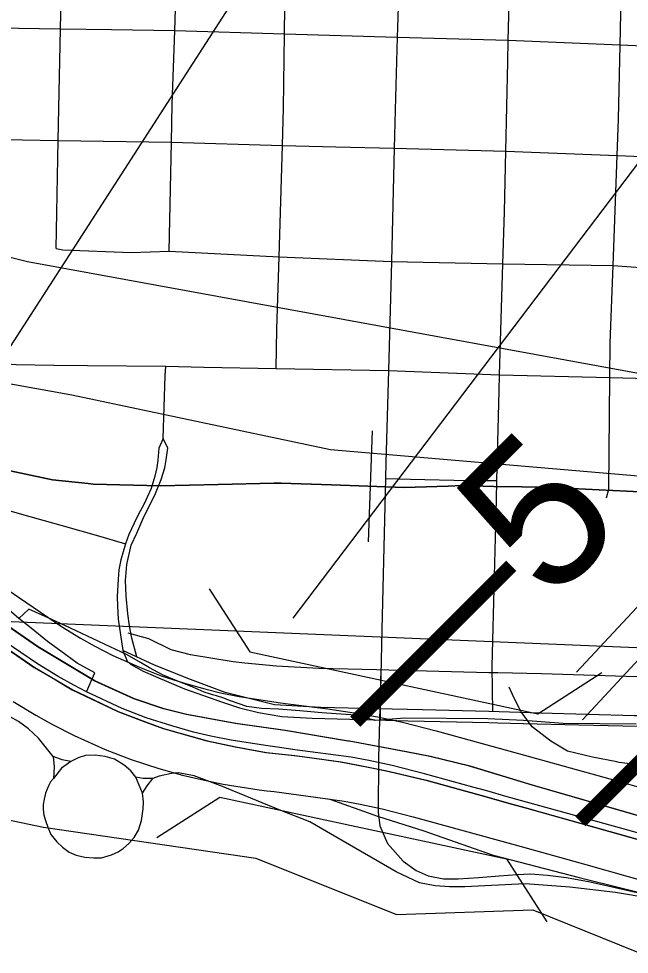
# Model space of a CAD drawing. Extents: x -157.2 to -99.3, y 12.2 to 46.2.
# Drawn here: x -148.554 to -148.143, y 36.143 to 36.773 of the extents above; entities that cross this region are included whole.
import ezdxf

# ---------------------------------------------------------------- set-up
doc = ezdxf.new("R2010")
doc.units = 0
for name, color, linetype in [('tdCoCityStreetMajor', 7, 'Continuous'), ('tdCoCityStreetMinor', 7, 'Continuous'), ('tdCoDivCarto', 7, 'Continuous'), ('tdCoHydroRiver', 7, 'Continuous'), ('tdCoInt', 7, 'Continuous'), ('tdCoIntCL', 7, 'Continuous'), ('tdCoIntRamp', 7, 'Continuous'), ('tdCoIntRte', 7, 'Continuous'), ('tdCoPriCL', 7, 'Continuous'), ('tdCoPriDiv', 7, 'Continuous'), ('tdCoPriOther', 7, 'Continuous'), ('tdCoPriRamp', 7, 'Continuous'), ('tdCoRRCL', 7, 'Continuous'), ('tdCoSectLine', 7, 'Continuous'), ('tdCoStrucDivPri', 7, 'Continuous'), ('tdCoStrucPriMaintName', 7, 'Continuous'), ('tdStHwyIntRefPost1', 7, 'Continuous'), ('tdStHwyPriRefPost1', 7, 'Continuous'), ('tdStHwyPriRefPost5', 7, 'Continuous')]:
    doc.layers.add(name, color=color, linetype=linetype)

msp = doc.modelspace()

# ---------------------------------------------------------------- linework, layer by layer
at = {"layer": 'tdCoCityStreetMajor'}
msp.add_line((-148.08876, 36.75307), (-148.14872, 36.75559), dxfattribs=at)
for points in [[(-148.2891, 37.13784), (-148.29023, 37.09813), (-148.29098, 37.06264), (-148.2926, 36.98695), (-148.29294, 36.97088), (-148.29456, 36.91026), (-148.29639, 36.84215), (-148.2966, 36.83528), (-148.29886, 36.76072)], [(-148.52584, 36.76639), (-148.52584, 36.76639), (-148.59715, 36.76739)], [(-148.4489, 36.76516), (-148.49151, 36.76591), (-148.52584, 36.76639)], [(-148.14872, 36.75559), (-148.22406, 36.75876), (-148.29886, 36.76072), (-148.37497, 36.76297), (-148.4489, 36.76516)]]:
    msp.add_lwpolyline(points, dxfattribs=at)
at = {"layer": 'tdCoCityStreetMinor'}
for p, q in [((-148.14872, 36.75559), (-148.14722, 36.83045)), ((-148.29886, 36.76072), (-148.29886, 36.76072)), ((-148.45272, 36.61659), (-148.37859, 36.61291)), ((-148.37859, 36.61291), (-148.3028, 36.6096)), ((-148.3028, 36.6096), (-148.22771, 36.608)), ((-148.23452, 36.30618), (-148.23501, 36.33666)), ((-148.47064, 36.25116), (-148.47516, 36.26193))]:
    msp.add_line(p, q, dxfattribs=at)
for points in [[(-148.22573, 36.68398), (-148.22441, 36.7443), (-148.22406, 36.75876), (-148.22244, 36.82667), (-148.2223, 36.83158), (-148.22013, 36.90977), (-148.21899, 36.95096), (-148.21801, 36.98399), (-148.21603, 37.05084), (-148.21575, 37.06092), (-148.21373, 37.13587)], [(-148.45272, 36.61659), (-148.45115, 36.69015), (-148.45061, 36.7157), (-148.4489, 36.76516), (-148.44839, 36.78006), (-148.44735, 36.83996), (-148.44642, 36.89399), (-148.44638, 36.8954), (-148.44585, 36.9135)], [(-148.37497, 36.76297), (-148.37497, 36.76297), (-148.37402, 36.83768), (-148.37363, 36.86769), (-148.37213, 36.91299)], [(-148.52584, 36.76639), (-148.52455, 36.82973), (-148.52442, 36.84017), (-148.5243, 36.85069), (-148.52348, 36.85422), (-148.52353, 36.85426)], [(-148.52882, 36.61854), (-148.52736, 36.69127), (-148.52692, 36.71314), (-148.52584, 36.76639)], [(-148.37635, 36.68802), (-148.37561, 36.71307), (-148.37497, 36.76297)], [(-148.29886, 36.76072), (-148.30009, 36.72033), (-148.30093, 36.68618), (-148.3028, 36.6096), (-148.30481, 36.53609)], [(-148.15064, 36.68103), (-148.14971, 36.70567), (-148.14872, 36.75559)], [(-148.59179, 36.69277), (-148.55143, 36.69163), (-148.52737, 36.69127)], [(-148.52737, 36.69127), (-148.45115, 36.69015), (-148.37635, 36.68799), (-148.34033, 36.68694), (-148.30093, 36.68618), (-148.22573, 36.68398)], [(-148.3804, 36.53756), (-148.38004, 36.56412), (-148.37859, 36.61291), (-148.37635, 36.68799), (-148.37635, 36.68802)], [(-148.23, 36.53338), (-148.22771, 36.608), (-148.22663, 36.64319), (-148.22573, 36.68398)], [(-148.22573, 36.68398), (-148.15064, 36.68103), (-148.10038, 36.67905), (-148.09189, 36.67883)], [(-148.15562, 36.53142), (-148.15539, 36.55475), (-148.15343, 36.60692), (-148.15064, 36.68103)], [(-149.22365, 36.64367), (-149.21574, 36.63868), (-149.19914, 36.62656), (-149.16239, 36.59981), (-149.12715, 36.57023), (-149.10521, 36.54698), (-149.08476, 36.53213), (-149.06979, 36.5262), (-149.04804, 36.52452), (-148.91917, 36.51411), (-148.8764, 36.51261), (-148.82503, 36.51363), (-148.81376, 36.51152), (-148.80114, 36.50823), (-148.75826, 36.49455), (-148.6631, 36.47049), (-148.62389, 36.45989), (-148.55213, 36.43942), (-148.52558, 36.43196)], [(-148.52882, 36.61854), (-148.52431, 36.61746), (-148.47819, 36.61573), (-148.45272, 36.61659)], [(-148.22771, 36.608), (-148.15343, 36.60692), (-148.09261, 36.60243), (-148.06689, 36.59008), (-148.05548, 36.58671), (-148.04649, 36.58503), (-148.0347, 36.58409), (-148.01954, 36.58484), (-147.99764, 36.58765), (-147.97013, 36.59607), (-147.965, 36.5979), (-147.95987, 36.59947), (-147.95478, 36.60019)], [(-148.57823, 36.54173), (-148.55563, 36.54024), (-148.53036, 36.5399)], [(-148.53036, 36.5399), (-148.50765, 36.5396), (-148.45497, 36.53902), (-148.42918, 36.53852), (-148.3804, 36.53756), (-148.30481, 36.53609), (-148.23, 36.53338), (-148.15562, 36.53142)], [(-148.45658, 36.49032), (-148.45533, 36.53271), (-148.45497, 36.53902)], [(-148.30481, 36.53609), (-148.3065, 36.47421), (-148.30676, 36.46334), (-148.30922, 36.36152), (-148.3102, 36.32009), (-148.31034, 36.30061)], [(-148.23207, 36.44906), (-148.23177, 36.46198), (-148.23033, 36.5226), (-148.23, 36.53338), (-148.23, 36.53338)], [(-148.15779, 36.45043), (-148.15637, 36.45611), (-148.15562, 36.53142)], [(-148.15562, 36.53142), (-148.0947, 36.52981), (-148.071, 36.52919), (-147.94521, 36.52658)], [(-148.45658, 36.49032), (-148.45957, 36.48393), (-148.46017, 36.47574), (-148.46089, 36.47081), (-148.46227, 36.46502), (-148.46464, 36.4566), (-148.46714, 36.45134), (-148.46951, 36.44628), (-148.47359, 36.43891), (-148.47615, 36.43332), (-148.47977, 36.42569), (-148.48198, 36.41938)], [(-148.47825, 36.41846), (-148.47447, 36.42656), (-148.47047, 36.43603), (-148.465, 36.44708), (-148.46237, 36.45224), (-148.4579, 36.46275), (-148.45553, 36.47065), (-148.45458, 36.47591), (-148.45342, 36.4838), (-148.45658, 36.49032)], [(-148.30676, 36.46334), (-148.28998, 36.46285), (-148.25102, 36.46211), (-148.23177, 36.46198)], [(-148.23501, 36.33666), (-148.23329, 36.39782), (-148.23207, 36.44906)], [(-148.52558, 36.43196), (-148.49861, 36.42438), (-148.48198, 36.41938)], [(-148.48198, 36.41938), (-148.48523, 36.40846), (-148.48647, 36.40176), (-148.48707, 36.39551), (-148.48767, 36.38387)], [(-148.48162, 36.38434), (-148.48204, 36.39458), (-148.4811, 36.40552), (-148.47825, 36.41846)], [(-148.48767, 36.38387), (-148.48752, 36.37724), (-148.48694, 36.36866), (-148.48376, 36.34741)], [(-148.47439, 36.3431), (-148.47778, 36.35577), (-148.47926, 36.36398), (-148.48036, 36.37213), (-148.48162, 36.38434)], [(-148.53083, 36.276), (-148.54061, 36.28823), (-148.54744, 36.29466), (-148.55407, 36.29968), (-148.55981, 36.30273), (-148.56746, 36.30544), (-148.57929, 36.3089), (-148.59384, 36.31284), (-148.62491, 36.32665), (-148.66363, 36.34317), (-148.67152, 36.34589), (-148.67744, 36.34687), (-148.68854, 36.3449), (-148.69717, 36.33948), (-148.70235, 36.33356), (-148.70457, 36.32788), (-148.7107, 36.30009)], [(-148.51893, 36.27257), (-148.52481, 36.27375), (-148.53083, 36.276)], [(-148.53083, 36.276), (-148.5301, 36.2689), (-148.53057, 36.26119)], [(-148.47516, 36.26193), (-148.47847, 36.26624), (-148.48289, 36.27016), (-148.48951, 36.27408), (-148.49584, 36.27598), (-148.50256, 36.27679), (-148.50899, 36.27659), (-148.51391, 36.27498), (-148.51893, 36.27257)], [(-148.51893, 36.27257), (-148.52515, 36.26805), (-148.53057, 36.26119)], [(-148.53057, 36.26119), (-148.53258, 36.25887), (-148.53365, 36.25655), (-148.53585, 36.25123), (-148.53695, 36.24725), (-148.53762, 36.24371), (-148.53749, 36.24041), (-148.53703, 36.23635), (-148.53568, 36.23213), (-148.53441, 36.22832), (-148.5323, 36.22342), (-148.52841, 36.21844), (-148.52461, 36.2148), (-148.52004, 36.21142), (-148.5154, 36.20948), (-148.50956, 36.20804), (-148.50348, 36.20762), (-148.49811, 36.20762), (-148.49152, 36.20965), (-148.48696, 36.21168), (-148.48358, 36.21387), (-148.47969, 36.21725), (-148.47614, 36.22131), (-148.47327, 36.22638), (-148.47124, 36.2328), (-148.47023, 36.24058), (-148.46994, 36.24537), (-148.47064, 36.25116)], [(-148.46354, 36.26107), (-148.4701, 36.26103), (-148.47516, 36.26193)], [(-148.47064, 36.25116), (-148.46745, 36.25625), (-148.46354, 36.26107)], [(-147.98102, 36.13676), (-148.05106, 36.15748), (-148.11074, 36.17474), (-148.13047, 36.18066), (-148.15192, 36.18436), (-148.1825, 36.18781), (-148.21259, 36.19003), (-148.25328, 36.18806), (-148.26364, 36.18806), (-148.27325, 36.1888), (-148.28386, 36.19077), (-148.29964, 36.19817), (-148.33959, 36.22135), (-148.35784, 36.23195), (-148.37732, 36.2396), (-148.41776, 36.25612), (-148.43577, 36.26303), (-148.44637, 36.265), (-148.45106, 36.26454), (-148.45929, 36.26273), (-148.46354, 36.26107)]]:
    msp.add_lwpolyline(points, dxfattribs=at)
at = {"layer": 'tdCoDivCarto'}
for points in [[(-148.95774, 36.48321), (-148.89236, 36.47554), (-148.8386, 36.46962), (-148.79446, 36.46247), (-148.76412, 36.45581), (-148.74407, 36.44972), (-148.7333, 36.44644), (-148.7256, 36.44352), (-148.72269, 36.44243), (-148.71759, 36.44049), (-148.7143, 36.43925), (-148.7079, 36.43682), (-148.69818, 36.43239), (-148.67387, 36.42129), (-148.64255, 36.40378), (-148.61912, 36.38874), (-148.57078, 36.35495), (-148.54316, 36.33596), (-148.51752, 36.32092), (-148.50908, 36.31691)], [(-148.95774, 36.48321), (-148.89236, 36.47554), (-148.8386, 36.46962), (-148.79446, 36.46247), (-148.76412, 36.45581), (-148.74407, 36.44972), (-148.7333, 36.44644), (-148.7256, 36.44352), (-148.72269, 36.44243), (-148.71759, 36.44049), (-148.7143, 36.43925), (-148.7079, 36.43682), (-148.69818, 36.43239), (-148.67387, 36.42129), (-148.64255, 36.40378), (-148.61912, 36.38874), (-148.57078, 36.35495), (-148.54316, 36.33596), (-148.51752, 36.32092), (-148.50908, 36.31691)], [(-148.33103, 36.28623), (-148.33178, 36.28637), (-148.3742, 36.29347), (-148.40774, 36.29821), (-148.44068, 36.30432), (-148.45601, 36.30811), (-148.47594, 36.31474), (-148.50276, 36.32708), (-148.5409, 36.34983), (-148.58273, 36.37864)], [(-148.33103, 36.28623), (-148.33178, 36.28637), (-148.3742, 36.29347), (-148.40774, 36.29821), (-148.44068, 36.30432), (-148.45601, 36.30811), (-148.47594, 36.31474), (-148.50276, 36.32708), (-148.5409, 36.34983), (-148.58273, 36.37864)], [(-148.31325, 36.30819), (-148.3504, 36.30899), (-148.38172, 36.31071), (-148.41492, 36.31921), (-148.43827, 36.32784), (-148.46247, 36.33762), (-148.48376, 36.34741)], [(-148.48376, 36.34741), (-148.48094, 36.34031), (-148.47873, 36.33831), (-148.47021, 36.33352), (-148.4619, 36.32994), (-148.44233, 36.32163), (-148.41665, 36.31253), (-148.40529, 36.30879), (-148.39245, 36.30558), (-148.37663, 36.30298), (-148.35632, 36.30184), (-148.31392, 36.3007)], [(-148.31325, 36.30819), (-148.3504, 36.30899), (-148.38172, 36.31071), (-148.41492, 36.31921), (-148.43827, 36.32784), (-148.46247, 36.33762), (-148.48376, 36.34741)], [(-148.48376, 36.34741), (-148.48094, 36.34031), (-148.47873, 36.33831), (-148.47021, 36.33352), (-148.4619, 36.32994), (-148.44233, 36.32163), (-148.41665, 36.31253), (-148.40529, 36.30879), (-148.39245, 36.30558), (-148.37663, 36.30298), (-148.35632, 36.30184), (-148.31392, 36.3007)], [(-148.50908, 36.31691), (-148.48694, 36.30637), (-148.46861, 36.29942)], [(-148.50908, 36.31691), (-148.48694, 36.30637), (-148.46861, 36.29942)], [(-148.23726, 36.30625), (-148.28184, 36.30751), (-148.31249, 36.30817), (-148.31325, 36.30819)], [(-148.23726, 36.30625), (-148.28184, 36.30751), (-148.31249, 36.30817), (-148.31325, 36.30819)], [(-148.13732, 36.30344), (-148.13906, 36.30349), (-148.20226, 36.30527), (-148.23723, 36.30625), (-148.23726, 36.30625)], [(-148.13732, 36.30344), (-148.13906, 36.30349), (-148.20226, 36.30527), (-148.23723, 36.30625), (-148.23726, 36.30625)], [(-148.46861, 36.29942), (-148.45636, 36.29478), (-148.42677, 36.28664), (-148.40778, 36.28245), (-148.38706, 36.27875), (-148.36792, 36.27662)], [(-148.46861, 36.29942), (-148.45636, 36.29478), (-148.42677, 36.28664), (-148.40778, 36.28245), (-148.38706, 36.27875), (-148.36792, 36.27662)], [(-148.31392, 36.3007), (-148.29171, 36.30011), (-148.23723, 36.29883), (-148.2311, 36.29868)], [(-148.31392, 36.3007), (-148.29171, 36.30011), (-148.23723, 36.29883), (-148.2311, 36.29868)], [(-148.2311, 36.29868), (-148.21405, 36.29828), (-148.17654, 36.2974), (-148.1371, 36.29647), (-148.11669, 36.296)], [(-148.2311, 36.29868), (-148.21405, 36.29828), (-148.17654, 36.2974), (-148.1371, 36.29647), (-148.11669, 36.296)], [(-147.99501, 36.19691), (-148.05972, 36.21502), (-148.07709, 36.21936), (-148.10431, 36.22686), (-148.20769, 36.25658), (-148.24978, 36.26947), (-148.27661, 36.27592), (-148.29265, 36.2792), (-148.33103, 36.28623)], [(-147.99501, 36.19691), (-148.05972, 36.21502), (-148.07709, 36.21936), (-148.10431, 36.22686), (-148.20769, 36.25658), (-148.24978, 36.26947), (-148.27661, 36.27592), (-148.29265, 36.2792), (-148.33103, 36.28623)], [(-148.36792, 36.27662), (-148.36265, 36.27604), (-148.33676, 36.27234), (-148.33096, 36.27122), (-148.32621, 36.27031)], [(-148.36792, 36.27662), (-148.36265, 36.27604), (-148.33676, 36.27234), (-148.33096, 36.27122), (-148.32621, 36.27031)], [(-148.32621, 36.27031), (-148.31817, 36.26877), (-148.30593, 36.26642), (-148.304, 36.26595), (-148.2793, 36.26001), (-148.23857, 36.24869), (-148.22378, 36.24457), (-148.21051, 36.24089), (-148.20655, 36.23978), (-148.08571, 36.20575), (-148.06722, 36.20049), (-148.05538, 36.19712), (-147.99866, 36.18159), (-147.96857, 36.17197), (-147.94909, 36.16457), (-147.92862, 36.1552), (-147.91299, 36.14714), (-147.89129, 36.13358)], [(-148.32621, 36.27031), (-148.31817, 36.26877), (-148.30593, 36.26642), (-148.304, 36.26595), (-148.2793, 36.26001), (-148.23857, 36.24869), (-148.22378, 36.24457), (-148.21051, 36.24089), (-148.20655, 36.23978), (-148.08571, 36.20575), (-148.06722, 36.20049), (-148.05538, 36.19712), (-147.99866, 36.18159), (-147.96857, 36.17197), (-147.94909, 36.16457), (-147.92862, 36.1552), (-147.91299, 36.14714), (-147.89129, 36.13358)]]:
    msp.add_lwpolyline(points, dxfattribs=at)
at = {"layer": 'tdCoHydroRiver'}
msp.add_lwpolyline([(-148.65478, 36.2528), (-148.53723, 36.22822), (-148.3943, 36.20751), (-148.2993, 36.1695), (-148.20764, 36.17265), (-147.96007, 36.07253), (-147.88686, 35.99736), (-147.82215, 35.95091), (-147.7402, 35.90071), (-147.67292, 35.8368)], dxfattribs=at)
at = {"layer": 'tdCoInt'}
for points in [[(-148.60313, 36.41693), (-148.55349, 36.38286), (-148.52513, 36.36356), (-148.51232, 36.35574), (-148.50275, 36.35041), (-148.49066, 36.34415), (-148.47267, 36.33613), (-148.45802, 36.33042), (-148.44218, 36.32532), (-148.42865, 36.3215), (-148.41795, 36.319), (-148.40551, 36.31641), (-148.38353, 36.31299), (-148.37909, 36.31241), (-148.37413, 36.31177), (-148.34574, 36.3081), (-148.32506, 36.30507), (-148.31217, 36.30273), (-148.29539, 36.29913), (-148.27273, 36.29333), (-148.21723, 36.27797), (-148.15569, 36.26085), (-148.09857, 36.24484)], [(-148.55767, 36.31312), (-148.54254, 36.30389), (-148.53113, 36.29754), (-148.5167, 36.29007), (-148.49579, 36.28075), (-148.47812, 36.27386), (-148.45952, 36.26788), (-148.44366, 36.26339), (-148.4309, 36.2604), (-148.41624, 36.25736), (-148.392, 36.25358), (-148.38679, 36.25291), (-148.38182, 36.25227), (-148.35393, 36.24866), (-148.33477, 36.24585), (-148.32383, 36.24387), (-148.30913, 36.24071), (-148.28817, 36.23535), (-148.23327, 36.22015), (-148.21951, 36.21632), (-148.17182, 36.20306), (-148.1147, 36.18705)], [(-148.34435, 36.24726), (-148.3123, 36.23566), (-148.28093, 36.2258), (-148.23417, 36.20942), (-148.17626, 36.19438), (-148.11736, 36.17975)]]:
    msp.add_lwpolyline(points, dxfattribs=at)
at = {"layer": 'tdCoIntCL'}
for points in [[(-148.50824, 36.31947), (-148.50281, 36.33244), (-148.51453, 36.33897), (-148.52555, 36.34708), (-148.53462, 36.35341), (-148.54559, 36.36248), (-148.55382, 36.36902), (-148.57575, 36.38758)], [(-148.50824, 36.31947), (-148.51694, 36.32398), (-148.52743, 36.32981), (-148.5414, 36.33834), (-148.56901, 36.35714)], [(-148.36787, 36.28051), (-148.37797, 36.28202), (-148.38294, 36.28266), (-148.38776, 36.28329), (-148.41088, 36.28689), (-148.42443, 36.2897), (-148.43615, 36.29245), (-148.45085, 36.2966), (-148.46807, 36.30214), (-148.48423, 36.30844), (-148.50824, 36.31947)], [(-148.318, 36.2733), (-148.32991, 36.27546), (-148.36787, 36.28051)], [(-148.23861, 36.25276), (-148.24794, 36.25528), (-148.28045, 36.26434), (-148.30226, 36.26992), (-148.318, 36.2733)], [(-148.22492, 36.24888), (-148.23861, 36.25276)], [(-148.09963, 36.21426), (-148.16376, 36.23195), (-148.22492, 36.24888)]]:
    msp.add_lwpolyline(points, dxfattribs=at)
at = {"layer": 'tdCoIntRamp'}
for points in [[(-148.15091, 36.27233), (-148.16727, 36.27543), (-148.1841, 36.27964), (-148.19542, 36.28622), (-148.20791, 36.29595), (-148.21541, 36.30608), (-148.22001, 36.3153), (-148.22343, 36.32279)], [(-147.92701, 36.19966), (-147.93712, 36.20475), (-147.98329, 36.22802), (-148.01641, 36.24452), (-148.03509, 36.25189), (-148.06179, 36.25939), (-148.08204, 36.26346), (-148.09901, 36.26583), (-148.11427, 36.26767), (-148.12808, 36.26925), (-148.14925, 36.27201), (-148.15091, 36.27233)]]:
    msp.add_lwpolyline(points, dxfattribs=at)
at = {"layer": 'tdCoIntRte'}
for points in [[(-148.10469, 36.22686), (-148.20805, 36.25658), (-148.20807, 36.25658), (-148.25016, 36.26947), (-148.27699, 36.27592), (-148.29303, 36.2792), (-148.33141, 36.28623), (-148.33216, 36.28637), (-148.37458, 36.29347), (-148.40812, 36.29821), (-148.44106, 36.30432), (-148.45638, 36.30811), (-148.47632, 36.31474), (-148.50314, 36.32708), (-148.54128, 36.34983), (-148.58311, 36.37864)], [(-148.10469, 36.22686), (-148.20805, 36.25658), (-148.20807, 36.25658), (-148.25016, 36.26947), (-148.27699, 36.27592), (-148.29303, 36.2792), (-148.33141, 36.28623), (-148.33216, 36.28637), (-148.37458, 36.29347), (-148.40812, 36.29821), (-148.44106, 36.30432), (-148.45638, 36.30811), (-148.47632, 36.31474), (-148.50314, 36.32708), (-148.54128, 36.34983), (-148.58311, 36.37864)], [(-148.57072, 36.35464), (-148.54354, 36.33596), (-148.52887, 36.32736), (-148.5179, 36.32092), (-148.50946, 36.31691), (-148.48732, 36.30637), (-148.46899, 36.29942), (-148.45674, 36.29478), (-148.42715, 36.28664), (-148.40816, 36.28245), (-148.38744, 36.27875), (-148.3683, 36.27662), (-148.36303, 36.27604), (-148.33713, 36.27234), (-148.33134, 36.27122), (-148.31855, 36.26877), (-148.30631, 36.26642), (-148.30438, 36.26595), (-148.27967, 36.26001), (-148.23895, 36.24869), (-148.22415, 36.24457), (-148.21088, 36.24089), (-148.20693, 36.23978), (-148.10086, 36.20991)], [(-148.57072, 36.35464), (-148.54354, 36.33596), (-148.52887, 36.32736), (-148.5179, 36.32092), (-148.50946, 36.31691), (-148.48732, 36.30637), (-148.46899, 36.29942), (-148.45674, 36.29478), (-148.42715, 36.28664), (-148.40816, 36.28245), (-148.38744, 36.27875), (-148.3683, 36.27662), (-148.36303, 36.27604), (-148.33713, 36.27234), (-148.33134, 36.27122), (-148.32659, 36.27031), (-148.31855, 36.26877), (-148.30631, 36.26642), (-148.30438, 36.26595), (-148.27967, 36.26001), (-148.23895, 36.24869), (-148.22415, 36.24457), (-148.21088, 36.24089), (-148.20693, 36.23978), (-148.10086, 36.20991)]]:
    msp.add_lwpolyline(points, dxfattribs=at)
at = {"layer": 'tdCoPriCL'}
msp.add_lwpolyline([(-148.13785, 36.2978), (-148.18717, 36.29824), (-148.21386, 36.30016), (-148.23777, 36.30139), (-148.29374, 36.30173), (-148.3138, 36.30033), (-148.32709, 36.30386), (-148.34967, 36.30537), (-148.36447, 36.3067), (-148.37889, 36.30784), (-148.39047, 36.30841), (-148.40033, 36.30974), (-148.4112, 36.31354), (-148.41641, 36.31546), (-148.42062, 36.31689), (-148.42332, 36.31764), (-148.42549, 36.31824), (-148.42901, 36.31943), (-148.43304, 36.32117), (-148.43822, 36.3234), (-148.44751, 36.32688), (-148.45706, 36.33098), (-148.46592, 36.33575), (-148.47201, 36.33925), (-148.481, 36.34453), (-148.50374, 36.35524), (-148.51913, 36.36249), (-148.53174, 36.36822), (-148.54708, 36.3753), (-148.55382, 36.36902)], dxfattribs=at)
at = {"layer": 'tdCoPriDiv'}
msp.add_lwpolyline([(-148.13756, 36.32971), (-148.20175, 36.3318), (-148.23105, 36.33242), (-148.23713, 36.33246), (-148.31282, 36.33432), (-148.35165, 36.33539), (-148.38038, 36.33687), (-148.40165, 36.33882), (-148.40948, 36.33984), (-148.43825, 36.34461), (-148.4513, 36.34792), (-148.46643, 36.35519), (-148.48027, 36.35908)], dxfattribs=at)
at = {"layer": 'tdCoPriOther'}
for points in [[(-148.48376, 36.34741), (-148.48094, 36.34031), (-148.47873, 36.33831), (-148.47021, 36.33352), (-148.4619, 36.32994), (-148.44233, 36.32163), (-148.41665, 36.31253), (-148.40529, 36.30879), (-148.39245, 36.30558), (-148.37663, 36.30298)], [(-148.37663, 36.30298), (-148.35632, 36.30184), (-148.31392, 36.3007)], [(-148.31392, 36.3007), (-148.29171, 36.30011), (-148.23723, 36.29883), (-148.2311, 36.29868)], [(-148.2311, 36.29868), (-148.21405, 36.29828)], [(-148.21405, 36.29828), (-148.17654, 36.2974), (-148.1371, 36.29647), (-148.11669, 36.296)]]:
    msp.add_lwpolyline(points, dxfattribs=at)
at = {"layer": 'tdCoPriRamp'}
msp.add_lwpolyline([(-148.31006, 36.33488), (-148.31154, 36.27493), (-148.31185, 36.2384), (-148.31067, 36.22933), (-148.30547, 36.2173), (-148.29495, 36.20546), (-148.28614, 36.19901), (-148.27798, 36.19546), (-148.26785, 36.19349), (-148.25786, 36.19349), (-148.24392, 36.19441), (-148.23024, 36.19559), (-148.21801, 36.19651), (-148.20906, 36.19678), (-148.19775, 36.19599), (-148.18486, 36.19441), (-148.16895, 36.19152), (-148.11825, 36.18007)], dxfattribs=at)
at = {"layer": 'tdCoRRCL'}
msp.add_line((-148.31587, 36.49563), (-148.31858, 36.42068), dxfattribs=at)
for points in [[(-149.84574, 36.74703), (-149.62424, 36.8367), (-149.52397, 36.85884), (-149.40441, 36.87147), (-149.24968, 36.86832), (-149.12736, 36.8393), (-149.03429, 36.80614), (-148.89622, 36.73772), (-148.83599, 36.69778), (-148.8235, 36.69458), (-148.68999, 36.64467), (-148.54798, 36.60964)], [(-149.25564, 36.81485), (-149.10343, 36.73977), (-149.07913, 36.72959), (-149.00623, 36.70108), (-148.7997, 36.6115), (-148.67619, 36.55856), (-148.60936, 36.53614), (-148.5182, 36.51974), (-148.34398, 36.48292), (-147.79006, 36.43548), (-147.70156, 36.43893)], [(-148.54798, 36.60964), (-147.9508, 36.50038), (-147.89612, 36.48001)], [(-148.56412, 36.46938), (-148.53123, 36.46253), (-148.50718, 36.46001), (-148.50385, 36.45966), (-148.45859, 36.45834), (-148.41951, 36.45929), (-148.38201, 36.46021), (-148.37713, 36.46033), (-148.34314, 36.4591), (-148.29433, 36.45733), (-148.26463, 36.45827), (-148.25549, 36.45856), (-148.23386, 36.4579), (-148.19611, 36.45746), (-148.19051, 36.45717), (-148.14433, 36.45482), (-148.13098, 36.45415)], [(-148.13098, 36.45415), (-148.14433, 36.45482), (-148.19051, 36.45717), (-148.19611, 36.45746), (-148.23386, 36.4579), (-148.25549, 36.45856), (-148.26463, 36.45827), (-148.29433, 36.45733), (-148.34314, 36.4591), (-148.37713, 36.46033), (-148.38201, 36.46021), (-148.41951, 36.45929), (-148.45859, 36.45834), (-148.50385, 36.45966), (-148.50718, 36.46001), (-148.53123, 36.46253), (-148.56412, 36.46938)]]:
    msp.add_lwpolyline(points, dxfattribs=at)
at = {"layer": 'tdCoSectLine'}
msp.add_lwpolyline([(-148.60256, 36.36875), (-147.60286, 36.32713)], dxfattribs=at)
at = {"layer": 'tdCoStrucDivPri'}
for points in [[(-148.42561, 36.38897), (-148.3983, 36.3466), (-148.20425, 36.30463), (-148.16103, 36.33251)], [(-148.4609, 36.22134), (-148.41852, 36.24865), (-148.22539, 36.20688), (-148.19811, 36.16451)]]:
    msp.add_lwpolyline(points, dxfattribs=at)
at = {"layer": 'tdCoStrucPriMaintName'}
msp.add_line((-148.38993, 36.81592), (-148.59722, 36.49435), dxfattribs=at)
for points in [[(-147.18082, 37.61215), (-146.95629, 37.61223), (-148.17413, 36.3007)], [(-147.64341, 37.33614), (-147.25472, 37.32331), (-148.17809, 36.33284)], [(-147.89698, 36.99217), (-148.36929, 36.36914)]]:
    msp.add_lwpolyline(points, dxfattribs=at)

# ---------------------------------------------------------------- texts
at = {"layer": 'tdStHwyIntRefPost1'}
msp.add_text('‒‒148', height=0.1, rotation=45, dxfattribs=at).set_placement((-148.14943, 36.20617))
at = {"layer": 'tdStHwyPriRefPost1'}
msp.add_text('‒‒5', height=0.1, rotation=45, dxfattribs=at).set_placement((-148.3011, 36.27332))
at = {"layer": 'tdStHwyPriRefPost5'}
msp.add_text('‒‒5', height=0.1, rotation=45, dxfattribs=at).set_placement((-148.3011, 36.27332))

doc.saveas('drawing.dxf')
